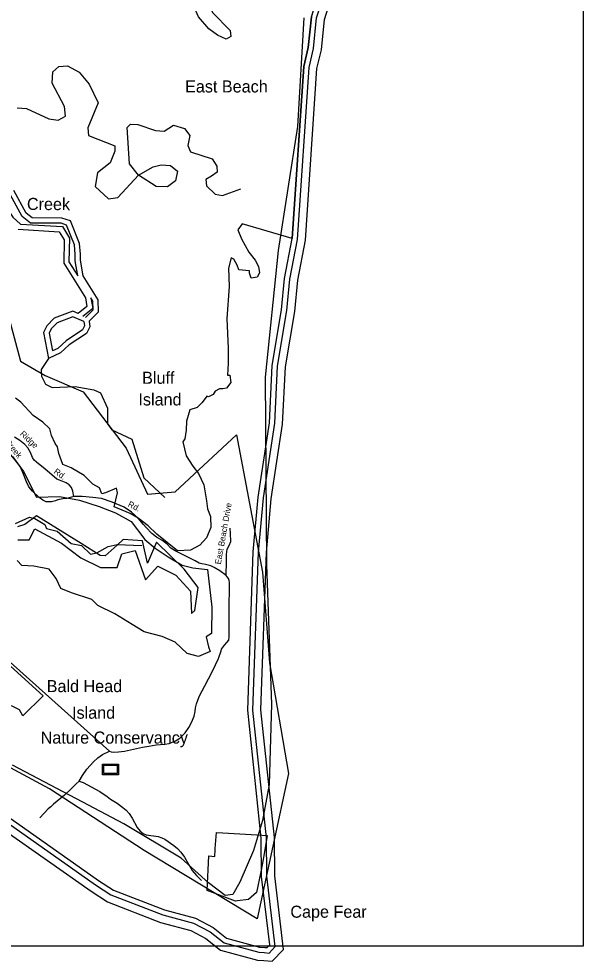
# Model space of a CAD drawing. Extents: x 2104537 to 2336408, y 34176 to 229611.
# Drawn here: x 2312848 to 2319852, y 34176 to 45872 of the extents above; entities that cross this region are included whole.
import ezdxf

# ---------------------------------------------------------------- set-up
doc = ezdxf.new("R2010")
doc.units = 0
for name, color, linetype in [('Exist Boundary Land Use Park State Division NC Parks and Recreation', 7, 'Continuous'), ('Exist Boundary Land Use Reserve Division NC Coastal Management', 7, 'Continuous'), ('Exist Boundary Political City Limit New', 7, 'Continuous'), ('Exist Boundary Political CountyLine', 7, 'Continuous'), ('Exist Cultural Historical Site CELL', 7, 'Continuous'), ('Exist Cultural Historical Site Label', 7, 'Continuous'), ('Exist Hydrographic Buffer Line', 7, 'Continuous'), ('Exist Hydrographic Creek Single Shore', 7, 'Continuous'), ('Exist Hydrographic Island Label', 7, 'Continuous'), ('Exist Hydrographic Misc Water Feature', 7, 'Continuous'), ('Exist Hydrographic Point Label', 7, 'Continuous'), ('Exist Hydrographic Pond Under 1500 Sq Ft', 7, 'Continuous'), ('Exist Hydrographic River Shore Label', 7, 'Continuous'), ('Exist Road Non-System Type 51', 7, 'Continuous'), ('Exist Road Non-System Type 51 Label', 7, 'Continuous'), ('Map Preparation Boundary City Limit Buffer Line', 7, 'Continuous'), ('Map Preparation Inset Cut Line', 7, 'Continuous')]:
    doc.layers.add(name, color=color, linetype=linetype)

msp = doc.modelspace()

# ---------------------------------------------------------------- linework, layer by layer
at = {"layer": 'Exist Boundary Land Use Park State Division NC Parks and Recreation'}
for points in [[(2316479, 45897), (2316440, 45515), (2316385, 45280), (2316241, 43144), (2315619, 43328), (2315567, 43253), (2315610, 43141), (2315701, 42977), (2315781, 42876), (2315823, 42800), (2315835, 42720), (2315807, 42665), (2315732, 42653), (2315712, 42717), (2315712, 42745), (2315578, 42758), (2315557, 42814), (2315518, 42890), (2315482, 42906), (2315451, 42779), (2315457, 42551), (2315428, 42152), (2315446, 41781), (2315445, 41597), (2315437, 41450), (2315468, 41450), (2315481, 41358), (2315424, 41290), (2315380, 41279), (2315338, 41279), (2315286, 41251), (2315261, 41208), (2315202, 41180), (2315183, 41188), (2315123, 41109), (2315062, 41049), (2314972, 41018), (2314927, 40879), (2314926, 40767), (2314910, 40659), (2314883, 40623), (2314925, 40448), (2315008, 40319), (2315079, 40227), (2315145, 40087), (2315176, 39891), (2315189, 39791), (2315227, 39695), (2315232, 39560), (2315175, 39432), (2315095, 39341), (2314977, 39278), (2314818, 39267), (2314560, 39476), (2314453, 39581), (2314328, 39673), (2314228, 39734), (2314031, 39815), (2314071, 39990), (2314058, 40046), (2313923, 39987), (2313876, 39975), (2313848, 40051), (2313765, 40096), (2313658, 40204), (2313496, 40301), (2313393, 40342), (2313342, 40478), (2313327, 40558), (2313300, 40602), (2313252, 40702), (2313232, 40782), (2313146, 40866), (2313024, 40947), (2312873, 41115), (2312805, 41163)], [(2312767, 40441), (2312905, 40253), (2313066, 39937), (2313352, 39943), (2313602, 39897), (2313844, 39820), (2314049, 39739), (2314243, 39634), (2314413, 39409), (2314539, 39301), (2314701, 39196), (2314876, 39091), (2315006, 39058), (2315189, 39037), (2315242, 38570), (2315241, 38243), (2315173, 38203), (2315201, 38079), (2315221, 38020), (2315078, 37957), (2314935, 37993), (2314788, 38134), (2314626, 38207), (2314404, 38264), (2314255, 38353), (2314040, 38486), (2313826, 38591), (2313755, 38667), (2313503, 38749), (2313367, 38801), (2313312, 38926), (2313225, 39042), (2313035, 39079), (2312884, 39088), (2312828, 39150)]]:
    msp.add_lwpolyline(points, dxfattribs=at)
at = {"layer": 'Exist Boundary Land Use Reserve Division NC Coastal Management'}
for points in [[(2311974, 38533), (2313149, 37469), (2312897, 37222), (2312856, 37297), (2312755, 37345)], [(2315292, 35675), (2315299, 35774), (2315379, 35769), (2315800, 35744), (2315930, 35737), (2315913, 35633), (2315896, 35537), (2315879, 35437), (2315852, 35285), (2315796, 35027), (2315699, 34943), (2315562, 34923), (2315538, 34921), (2315187, 35053), (2315206, 35485), (2315279, 35475), (2315283, 35558), (2315284, 35574), (2315292, 35675)]]:
    msp.add_lwpolyline(points, dxfattribs=at)
at = {"layer": 'Exist Boundary Political City Limit New'}
for points in [[(2312664, 42382), (2312870, 41625), (2313176, 41447), (2313648, 41241), (2314180, 40542), (2314446, 39971), (2314790, 40001), (2315548, 40709), (2315874, 39006), (2315957, 37880), (2316194, 36506), (2315804, 34701), (2314402, 35549), (2313230, 36317), (2311718, 37127)], [(2312834, 39405), (2312974, 39405), (2313044, 39544), (2313379, 39363), (2313616, 39181), (2313860, 39063), (2314070, 39063), (2314126, 39230), (2314293, 39272), (2314419, 38909), (2314572, 39077), (2314796, 38965), (2314978, 38770), (2314991, 38490), (2315034, 38527), (2315073, 38812), (2314901, 39043), (2314556, 39378), (2314443, 39117), (2314384, 39393), (2314143, 39408), (2314069, 39339), (2313921, 39206), (2313857, 39211), (2313621, 39358), (2313067, 39705), (2312920, 39597), (2312831, 39567)]]:
    msp.add_lwpolyline(points, dxfattribs=at)
at = {"layer": 'Exist Boundary Political CountyLine'}
msp.add_lwpolyline([(2316386, 45883), (2316306, 44536), (2316066, 42995), (2315905, 41423), (2315921, 39097), (2315985, 37364), (2315953, 36369), (2315873, 35920), (2315761, 35551), (2315592, 35158), (2315504, 35005), (2315408, 34989), (2315200, 35150), (2314863, 35454), (2314149, 35880), (2313564, 36192), (2312770, 36610)], dxfattribs=at)
at = {"layer": 'Exist Cultural Historical Site CELL'}
for points in [[(2313887, 36621), (2314083, 36621), (2314083, 36490), (2313887, 36490)], [(2313901, 36607), (2314069, 36607), (2314069, 36504), (2313901, 36504)]]:
    msp.add_lwpolyline(points, close=True, dxfattribs=at)
at = {"layer": 'Exist Hydrographic Buffer Line'}
for points in [[(2315894, 34282), (2315955, 34277), (2316030, 34356), (2315926, 35230), (2315921, 35705), (2315754, 37292), (2315824, 39254), (2315883, 39926), (2316024, 40852), (2316058, 41561), (2316175, 42254), (2316212, 42642), (2316307, 43135), (2316451, 45270), (2316505, 45504), (2316543, 45884), (2316616, 46113), (2316611, 46664), (2316700, 47056), (2316666, 47187), (2316681, 47235)], [(2313581, 42682), (2313546, 42870), (2313546, 42949), (2313537, 43068), (2313441, 43311), (2313371, 43334), (2312991, 43336), (2312888, 43417), (2312738, 43692), (2312406, 43881), (2312347, 43886), (2312211, 43858), (2312075, 43955), (2312021, 44054), (2311966, 44115)], [(2311966, 44115), (2312033, 44016), (2312146, 43770), (2312216, 43723), (2312317, 43751), (2312489, 43762), (2312682, 43548), (2312774, 43410), (2312868, 43324), (2313388, 43294), (2313475, 43149), (2313470, 42857), (2313581, 42682)], [(2313742, 42408), (2313764, 42275), (2313641, 42176)], [(2313674, 42165), (2313769, 42262), (2313768, 42367), (2313742, 42408)], [(2313654, 42117), (2313518, 42172), (2313323, 42098), (2313250, 42024), (2313224, 41970), (2313265, 41751)], [(2313654, 42117), (2313662, 42062), (2313637, 42012), (2313433, 41876), (2313330, 41780), (2313265, 41751)], [(2303711, 39836), (2304721, 39420), (2305441, 39208), (2306744, 38748), (2307472, 38481), (2308165, 38266), (2309048, 37892), (2309896, 37495), (2310276, 37245), (2310463, 37096), (2310646, 37000), (2310994, 36945), (2312717, 35889), (2313800, 35124), (2313991, 34999), (2314636, 34751), (2315017, 34649), (2315224, 34539), (2315397, 34403), (2315826, 34286), (2315894, 34282)]]:
    msp.add_lwpolyline(points, dxfattribs=at)
at = {"layer": 'Exist Hydrographic Creek Single Shore'}
for points in [[(2315899, 34347), (2315929, 34345), (2315961, 34379), (2315860, 35225), (2315856, 35701), (2315688, 37290), (2315758, 39258), (2315817, 39934), (2315958, 40858), (2315992, 41568), (2316109, 42262), (2316147, 42651), (2316241, 43144), (2316385, 45280), (2316440, 45515), (2316479, 45897), (2316550, 46123), (2316545, 46671), (2316633, 47055), (2316597, 47188), (2316613, 47238)], [(2315887, 34183), (2315994, 34176), (2316133, 34321), (2316024, 35236), (2316020, 35710), (2315853, 37295), (2315922, 39248), (2315980, 39914), (2316122, 40842), (2316156, 41551), (2316272, 42241), (2316310, 42628), (2316404, 43123), (2316548, 45255), (2316603, 45488), (2316640, 45864), (2316715, 46098), (2316710, 46653), (2316801, 47058), (2316768, 47184), (2316783, 47231)], [(2312825, 44766), (2312941, 44760), (2313218, 44630), (2313334, 44615), (2313425, 44664), (2313416, 44782), (2313263, 45072), (2313270, 45213), (2313344, 45282), (2313452, 45289), (2313595, 45209), (2313721, 45060), (2313832, 44828), (2313702, 44518), (2313711, 44426), (2314038, 44295), (2314038, 44229), (2313982, 44086), (2313825, 43961), (2313793, 43793), (2313961, 43639), (2314078, 43656), (2314333, 43932)], [(2313720, 42119), (2313835, 42235), (2313833, 42386), (2313647, 42684), (2313611, 42876), (2313611, 42952), (2313601, 43083), (2313490, 43364), (2313381, 43399), (2313014, 43401), (2312939, 43460), (2312786, 43740)], [(2312841, 43260), (2313349, 43230), (2313409, 43131), (2313404, 42839), (2313675, 42410), (2313693, 42302), (2313585, 42216)], [(2313585, 42216), (2313518, 42243), (2313286, 42155), (2313195, 42062), (2313155, 41979), (2313216, 41656)], [(2313720, 42119), (2313729, 42051), (2313688, 41967), (2313473, 41824), (2313366, 41725), (2313216, 41656)], [(2313216, 41656), (2313126, 41521), (2313127, 41436), (2313178, 41336), (2313262, 41297), (2313545, 41308), (2313779, 41268), (2313862, 41229), (2313948, 41038), (2313950, 40845), (2314001, 40771), (2314252, 40657), (2314399, 40177), (2314661, 39931)], [(2303738, 39896), (2304743, 39482), (2305461, 39271), (2306766, 38810), (2307493, 38543), (2308187, 38327), (2309074, 37952), (2309928, 37552), (2310314, 37298), (2310499, 37151), (2310667, 37063), (2311017, 37008), (2312753, 35943), (2313836, 35179), (2314021, 35058), (2314656, 34814), (2315042, 34711), (2315259, 34594), (2315427, 34463), (2315836, 34351), (2315899, 34347)], [(2303671, 39746), (2304689, 39327), (2305411, 39115), (2306711, 38656), (2307441, 38388), (2308131, 38173), (2309008, 37802), (2309848, 37409), (2310218, 37165), (2310409, 37013), (2310615, 36905), (2310960, 36851), (2312663, 35806), (2313744, 35043), (2313946, 34911), (2314606, 34657), (2314981, 34557), (2315170, 34456), (2315352, 34314), (2315809, 34189), (2315887, 34183)], [(2312805, 39608), (2312979, 39688), (2313046, 39670), (2313172, 39597), (2313189, 39548), (2313323, 39514), (2313499, 39360), (2313625, 39335), (2313735, 39228), (2313817, 39245), (2313958, 39322), (2314066, 39349), (2314374, 39335)]]:
    msp.add_lwpolyline(points, dxfattribs=at)
at = {"layer": 'Exist Hydrographic Misc Water Feature'}
for points in [[(2314333, 43932), (2314223, 44072), (2314194, 44524), (2314235, 44565), (2314326, 44559), (2314544, 44485), (2314652, 44476), (2314768, 44553), (2314902, 44512), (2314969, 44423), (2314946, 44298), (2314980, 44223), (2315247, 44135), (2315307, 44043), (2315308, 43967), (2315241, 43919), (2315167, 43876), (2315176, 43801), (2315285, 43694), (2315377, 43678), (2315602, 43762)], [(2314333, 43932), (2314515, 44034), (2314615, 44061), (2314732, 44053), (2314816, 43981), (2314792, 43862), (2314693, 43785), (2314551, 43793), (2314333, 43932)]]:
    msp.add_lwpolyline(points, dxfattribs=at)
at = {"layer": 'Exist Hydrographic Pond Under 1500 Sq Ft'}
msp.add_lwpolyline([(2315781, 46405), (2315748, 46348), (2315599, 46322), (2315365, 46359), (2315281, 46401), (2315198, 46392), (2315142, 46173), (2315253, 45951), (2315472, 45726), (2315481, 45654), (2315423, 45619), (2315314, 45668), (2315205, 45749), (2315078, 45898), (2314968, 46146), (2314941, 46263), (2314982, 46390), (2315196, 46549), (2315304, 46583), (2315630, 46537), (2315772, 46441), (2315781, 46405)], dxfattribs=at)
at = {"layer": 'Exist Road Non-System Type 51'}
msp.add_line((2309841, 40486), (2313971, 36781), dxfattribs=at)
for points in [[(2313530, 39945), (2313445, 39920), (2313393, 39915), (2313332, 39904), (2313304, 39890), (2313252, 39876), (2313186, 39879), (2313144, 39898), (2313100, 39931), (2313018, 40008), (2312971, 40064), (2312941, 40127), (2312896, 40240), (2312863, 40315), (2312792, 40406), (2312670, 40552), (2312604, 40626), (2312579, 40668), (2312549, 40714), (2312500, 40767), (2312425, 40839), (2312344, 40915)], [(2313530, 39945), (2313519, 40011), (2313503, 40055), (2313472, 40088), (2313434, 40111), (2313351, 40146), (2313318, 40160), (2313288, 40188), (2313175, 40281), (2313065, 40370), (2313037, 40395), (2313015, 40428), (2312993, 40491), (2312960, 40549), (2312921, 40588), (2312858, 40637), (2312794, 40679)], [(2315419, 38963), (2315342, 39020), (2315273, 39064), (2315229, 39083), (2315163, 39100), (2315121, 39108), (2315085, 39116), (2315036, 39144), (2314945, 39191), (2314854, 39235), (2314790, 39271), (2314735, 39301), (2314688, 39351), (2314622, 39400), (2314556, 39439), (2314498, 39483), (2314427, 39558), (2314394, 39596), (2314327, 39675), (2314247, 39747), (2314153, 39813), (2314004, 39873), (2313872, 39917), (2313767, 39931), (2313632, 39942), (2313530, 39945)], [(2315419, 38963), (2315427, 39136), (2315424, 39224), (2315435, 39290), (2315460, 39337), (2315477, 39384), (2315474, 39483), (2315471, 39552)], [(2315363, 38047), (2315400, 38100), (2315430, 38130), (2315455, 38160), (2315457, 38202), (2315460, 38513), (2315463, 38875), (2315460, 38902), (2315449, 38924), (2315435, 38946), (2315419, 38963)], [(2313971, 36781), (2313994, 36774), (2314018, 36771), (2314084, 36773), (2314158, 36783), (2314383, 36832), (2314463, 36844), (2314551, 36861), (2314658, 36868), (2314712, 36879), (2314791, 36909), (2314845, 36942), (2314911, 37012), (2314959, 37077), (2314992, 37140), (2315023, 37218), (2315035, 37275), (2315040, 37321), (2315052, 37369), (2315069, 37414), (2315092, 37469), (2315156, 37595), (2315248, 37766), (2315290, 37855), (2315325, 37933), (2315359, 38028), (2315363, 38047)], [(2313596, 36412), (2313637, 36481), (2313693, 36561), (2313774, 36651), (2313827, 36698), (2313885, 36741), (2313971, 36781)], [(2313596, 36412), (2313558, 36379), (2313521, 36338), (2313495, 36317), (2313413, 36236), (2313279, 36125), (2313245, 36091), (2313213, 36065), (2313109, 35957)], [(2313596, 36412), (2313646, 36395), (2313851, 36280), (2313942, 36218), (2313987, 36185), (2314066, 36135), (2314139, 36082), (2314178, 36049), (2314215, 36008), (2314253, 35949), (2314315, 35837), (2314355, 35789), (2314389, 35760), (2314428, 35744), (2314576, 35722), (2314621, 35708), (2314661, 35690), (2314773, 35610), (2314815, 35573), (2314859, 35530), (2314904, 35465), (2315000, 35303), (2315053, 35239), (2315115, 35178)]]:
    msp.add_lwpolyline(points, dxfattribs=at)
at = {"layer": 'Map Preparation Boundary City Limit Buffer Line'}
for points in [[(2312664, 42382), (2312870, 41625), (2313176, 41447), (2313648, 41241), (2314180, 40542), (2314446, 39971), (2314790, 40001), (2315548, 40709), (2315874, 39006), (2315957, 37880), (2316194, 36506), (2315804, 34701), (2314402, 35549), (2313230, 36317), (2311718, 37127)], [(2312834, 39405), (2312974, 39405), (2313044, 39544), (2313379, 39363), (2313616, 39181), (2313860, 39063), (2314070, 39063), (2314126, 39230), (2314293, 39272), (2314419, 38909), (2314572, 39077), (2314796, 38965), (2314978, 38770), (2314991, 38490), (2315034, 38527), (2315073, 38812), (2314901, 39043), (2314556, 39378), (2314443, 39117), (2314384, 39393), (2314143, 39408), (2314069, 39339), (2313921, 39206), (2313857, 39211), (2313621, 39358), (2313067, 39705), (2312920, 39597), (2312831, 39567)]]:
    msp.add_lwpolyline(points, dxfattribs=at)
at = {"layer": 'Map Preparation Inset Cut Line'}
msp.add_lwpolyline([(2300689, 65052), (2319852, 65052), (2319852, 34363), (2300689, 34363)], close=True, dxfattribs=at)

# ---------------------------------------------------------------- texts
at = {"layer": 'Exist Cultural Historical Site Label'}
for s, p in [('Bald Head ', (2313193, 37515)), ('Island', (2313508, 37185)), ('Nature Conservancy', (2313118, 36876))]:
    msp.add_text(s, height=150, dxfattribs=at).set_placement(p)
at = {"layer": 'Exist Hydrographic Island Label'}
for s, p in [('Bluff ', (2314378, 41342)), ('Island', (2314332, 41073))]:
    msp.add_text(s, height=150, dxfattribs=at).set_placement(p)
at = {"layer": 'Exist Hydrographic Point Label'}
for s, p in [('East Beach', (2314911, 44958)), ('Cape Fear', (2316218, 34715))]:
    msp.add_text(s, height=150, dxfattribs=at).set_placement(p)
at = {"layer": 'Exist Hydrographic River Shore Label'}
msp.add_text('Creek', height=150, rotation=359.6868, dxfattribs=at).set_placement((2312948, 43500))
at = {"layer": 'Exist Road Non-System Type 51 Label'}
for s, rotation, p in [('Ridge', 316.3876, (2312856, 40713)), ('Creek', 308.7572, (2312669, 40618)), ('Rd.', 324.4535, (2313274, 40237)), ('Rd.', 332.9571, (2314194, 39824)), ('East Beach Drive', 79.8756, (2315354, 39095))]:
    msp.add_text(s, height=75, rotation=rotation, dxfattribs=at).set_placement(p)

doc.saveas('drawing.dxf')
